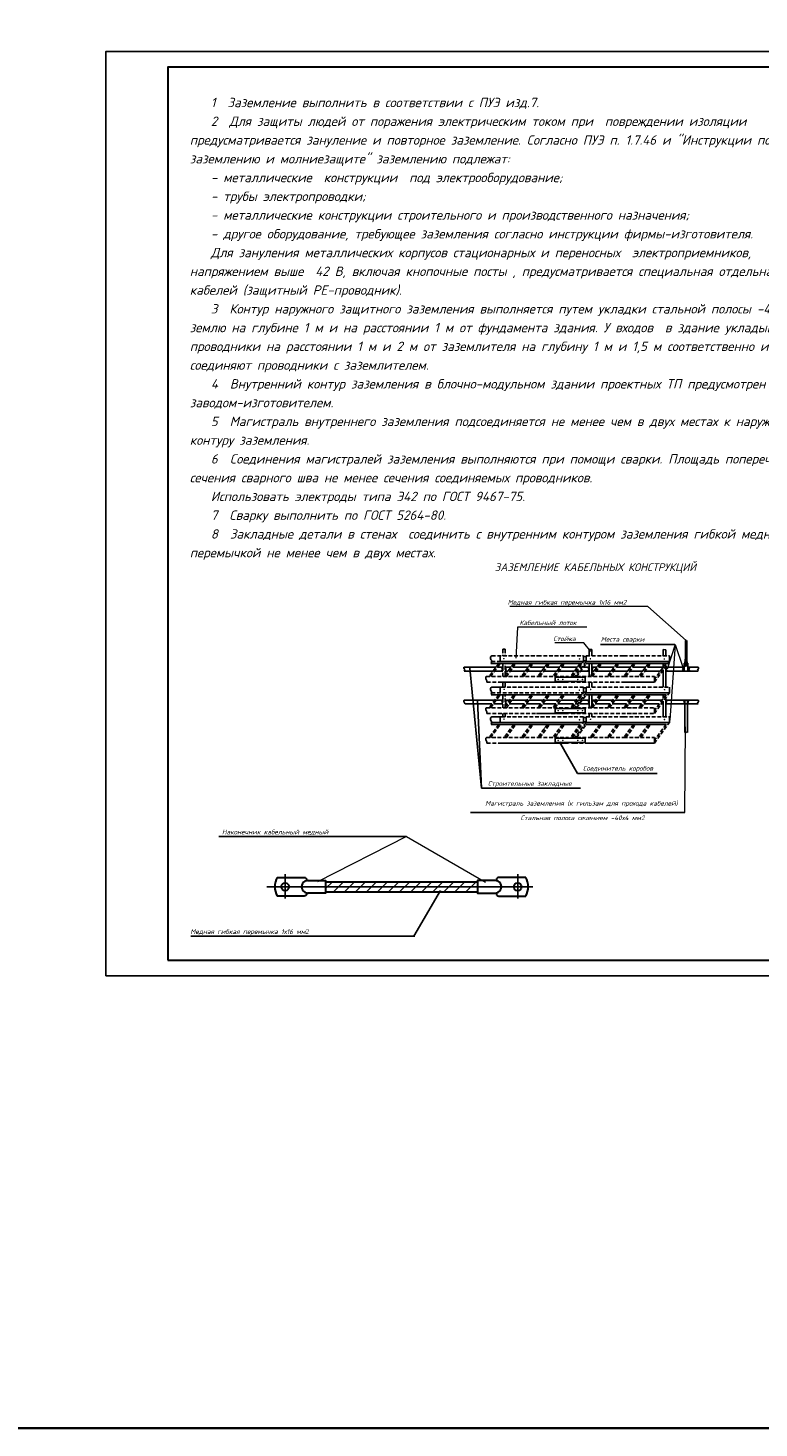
# Model space of a CAD drawing. Header units: millimetres. Extents: x 1114507 to 93926427, y 174473 to 817039.
# Tile 463 of 483: x 2280244 to 2303744, y 741235 to 786230. Entities that reach past the tile are written whole.
import ezdxf

# ---------------------------------------------------------------- set-up
doc = ezdxf.new("R2010")
doc.units = ezdxf.units.MM
doc.linetypes.add('ACAD_ISO10W100', pattern=[18, 12, -3, 0, -3])
doc.linetypes.add('OSEV', pattern=[25, 20, -2.5, 0, -2.5])
for name, color, linetype in [('(002) Рамка', 7, 'Continuous'), ('OBORUD1', 2, 'Continuous'), ('OSN', 3, 'Continuous'), ('POST', 7, 'Continuous'), ('Схема', 5, 'Continuous')]:
    doc.layers.add(name, color=color, linetype=linetype)
doc.layers.add('CONCRETE', color=157, linetype='Continuous', lineweight=18)
doc.styles.get("Standard").update_dxf_attribs({"font": 'isocpeui.ttf'})
doc.styles.add('WMF-Times New Roman0', font='times.ttf')
doc.styles.add('Бристоль', font='isocpeui.ttf')
doc.styles.add('стиль1', font='isocpeui.ttf', dxfattribs={"height": 300})
doc.styles.add('Суннат', font='ariali.ttf', dxfattribs={"height": 250})

# ---------------------------------------------------------------- blocks, each defined once
blk = doc.blocks.new('dhyjfyuk')
at = {"style": 'WMF-Times New Roman0'}
for s, insert, char_height, width, attachment_point in [('\\pi924.63548;{\\fISOCPEUR|b0|i1|c0|p34;Samarqand viloyati Toyloq tumani "\\fISOCPEUR|b0|i1|c204|p34;Хо\\fISOCPEUR|b0|i1|c0|p34;n\\fISOCPEUR|b0|i1|c204|p34;с\\fISOCPEUR|b0|i1|c0|p34;h\\fISOCPEUR|b0|i1|c204|p34;о\\fISOCPEUR|b0|i1|c0|p34;rb\\fISOCPEUR|b0|i1|c204|p34;о\\fISOCPEUR|b0|i1|c0|p34;g\'" \\fISOCPEUR|b0|i1|c204|p34;М\\fISOCPEUR|b0|i1|c0|p34;FY dagi 11-son \\P\\pi16770.62033;maktabni rekonstruksiya qilish. \\P\\pi11200.3173;(360 o\'quvchi o\'rinli qo\'shimcha bino qurish).}', (4415422, -1193420), 1400, 60812.6, 4), ('\\pi12888.864;{\\fTimes New Roman|b1|i0|c204|p18;\\C0;MCHJ\\P\\pi2815.884;\\C1;"PARVIZ  PROEKT  SERVIS"\\C0;\\P\\pi9383.364;Samarqand sh.\\C256; }', (4448452, -1205594), 1200, 29788.7, 1)]:
    blk.add_mtext(s, dxfattribs=dict(at, insert=insert, char_height=char_height, width=width, attachment_point=attachment_point))

msp = doc.modelspace()

# ---------------------------------------------------------------- hatches: boundary and pattern name
at = {"layer": 'OBORUD1', "linetype": 'Continuous', "ltscale": 2}
h = msp.add_hatch(dxfattribs=at)
h.set_pattern_fill('ANSI31', scale=251.147358, angle=-90, style=0)
h.set_pattern_definition([(315, (2299603.874, 768815.8), (22.1985, 22.1985), [])])
h.paths.add_polyline_path([(2301396.5, 765931.9), (2301416.7, 765931.9), (2301416.7, 766542.3), (2301396.5, 766542.3)])
h.paths.add_polyline_path([(2301376.2, 765931.9), (2301396.5, 765931.9), (2301396.5, 766542.3), (2301376.2, 766542.3)])
h = msp.add_hatch(dxfattribs=at)
h.set_pattern_fill('ANSI31', scale=2009.178864, style=0)
h.set_pattern_definition([(45, (2271620.24, 744287.97), (-177.588, 177.588), [])])
h.paths.add_polyline_path([(2294691.6, 758628.7), (2294691.6, 758790.8), (2289808.1, 758790.8), (2289808.1, 758628.7)])
h.paths.add_polyline_path([(2294691.6, 758466.6), (2294691.6, 758628.7), (2289808.1, 758628.7), (2289808.1, 758466.6)])

# ---------------------------------------------------------------- linework, layer by layer
at = {"color": 7}
for p, q in [((2298652.3, 766418.3, 0), (2301042.4, 766418.3, 0)), ((2297328.4, 763288.3, 0), (2297907.5, 762272.1, 0)), ((2300466.1, 762271.3, 0), (2297911.1, 762271.3, 0)), ((2298005.1, 761800.9, 0), (2294818.4, 761800.9, 0)), ((2294472.5, 761018.4, 0), (2301359.8, 761018.4, 0)), ((2286381, 760244.2, 0), (2292409.2, 760244.2, 0)), ((2292651.6, 757047.1, 0), (2293509, 758507.7, 0)), ((2292683.5, 757040.9, 0), (2285476, 757040.9, 0))]:
    msp.add_line(p, q, dxfattribs=at)
at = {"color": 7, "lineweight": 30}
for p, q in [((2301376.2, 766542.3, 0), (2301376.2, 765931.9, 0)), ((2301416.7, 766542.3, 0), (2301416.7, 765931.9, 0)), ((2289808.1, 758790.8, 0), (2294691.6, 758790.8, 0)), ((2289808.1, 758466.6, 0), (2294691.6, 758466.6, 0))]:
    msp.add_line(p, q, dxfattribs=at)
at = {"color": 7, "linetype": 'Continuous', "ltscale": 10.01}
for p, q in [((2298056.4, 765807.4, 0), (2295128.1, 765807.4, 0)), ((2298056.4, 764803, 0), (2295129.6, 764803, 0))]:
    msp.add_line(p, q, dxfattribs=at)
at = {"color": 7, "linetype": 'OSEV', "lineweight": 25}
for p, q in [((2287916.9, 758628.7, 0), (2296468.2, 758628.7, 0)), ((2288512.6, 759030.2, 0), (2288512.6, 758255.9, 0)), ((2295987, 759030.2, 0), (2295987, 758255.9, 0))]:
    msp.add_line(p, q, dxfattribs=at)
at = {"color": 0, "lineweight": 35, "ltscale": 100}
msp.add_lwpolyline([(1114507.2, 817038.9), (2439942.4, 817038.9), (2439942.4, 741234.8), (1114507.2, 741234.8)], close=True, dxfattribs=at)
at = {"color": 5, "lineweight": 30, "elevation": 0}
msp.add_lwpolyline([(2284743.3, 756271.7), (2324243.3, 756271.7), (2324243.3, 784971.7), (2284743.3, 784971.7)], close=True, dxfattribs=at)
at = {"color": 7, "lineweight": 30, "elevation": 0}
for points in [[(2301371.8, 765855.8), (2301368.2, 765855.8, 0.4142136), (2301358.8, 765846.3), (2301358.8, 765737.9)], [(2301434.1, 765737.9), (2301434.1, 765846.3, 0.4142136), (2301424.7, 765855.8), (2301421.1, 765855.8)], [(2288256.4, 758930.1), (2289123.7, 758930.1, -0.4142136), (2289199.1, 758854.7), (2289199.1, 758825.7)], [(2296243.2, 758930.1), (2295375.9, 758930.1, 0.4142136), (2295300.6, 758854.7), (2295300.6, 758825.7)], [(2289199.1, 758431.7), (2289199.1, 758402.7, -0.4142136), (2289123.7, 758327.3), (2288256.4, 758327.3)], [(2295300.6, 758431.7), (2295300.6, 758402.7, 0.4142136), (2295375.9, 758327.3), (2296243.2, 758327.3)]]:
    msp.add_lwpolyline(points, format="xyb", dxfattribs=at)
for points in [[(2301421.6, 765860), (2301421.6, 765931.9), (2301371.3, 765931.9), (2301371.3, 765860)], [(2289232.8, 758829.6), (2289808.1, 758829.6), (2289808.1, 758427.8), (2289232.8, 758427.8)], [(2295266.8, 758829.6), (2294691.6, 758829.6), (2294691.6, 758427.8), (2295266.8, 758427.8)]]:
    msp.add_lwpolyline(points, dxfattribs=at)
at = {"color": 7, "lineweight": 30}
for centre, radius in [((2301396.5, 765770, 0), 15.7), ((2288512.6, 758628.7, 0), 125.6), ((2295987, 758628.7, 0), 125.6)]:
    msp.add_circle(centre, radius, dxfattribs=at)
for centre, radius, start, end in [((2301396.5, 765860.8, 0), 25.1, 178.21032, 1.78968), ((2301396.5, 765803.2, 0), 75.3, 239.99094, 300.00906), ((2288778.2, 758628.7, 0), 602.6, 149.99094, 210.00906), ((2289239.1, 758628.7, 0), 201, 88.21032, 271.78968), ((2295260.6, 758628.7, 0), 201, 268.21032, 91.78968), ((2295721.4, 758628.7, 0), 602.6, 329.99094, 30.00906)]:
    msp.add_arc(centre, radius, start, end, dxfattribs=at)
at = {"layer": 'CONCRETE', "color": 7, "lineweight": 20, "ltscale": 0.1}
for p, q in [((2295983.4, 766969.1, 0), (2295927.1, 765973.7, 0)), ((2298212, 766969.1, 0), (2295983.4, 766969.1, 0)), ((2298114.7, 766467, 0), (2297179.4, 766468.4, 0)), ((2298342.5, 766196.2, 0), (2298114.7, 766467, 0)), ((2301045.7, 766418.9, 0), (2301294, 765685.6, 0))]:
    msp.add_line(p, q, dxfattribs=at)
at = {"layer": 'Defpoints', "color": 3, "linetype": 'ByBlock', "elevation": 0}
msp.add_lwpolyline([(2282743.3, 755771.7), (2324743.3, 755771.7), (2324743.3, 785471.7), (2282743.3, 785471.7)], close=True, dxfattribs=at)
at = {"layer": 'OBORUD1', "color": 7, "linetype": 'Continuous', "ltscale": 2}
for p, q in [((2295468.9, 765637.5, 0), (2295507.4, 765679.3, 0)), ((2295468.9, 765669.7, 0), (2295508.4, 765636.7, 0)), ((2295468.9, 765582.2, 0), (2295507.4, 765624, 0)), ((2295468.9, 765614.4, 0), (2295508.4, 765581.4, 0)), ((2295626.2, 765673.8, 0), (2295586.7, 765640.8, 0)), ((2295626.2, 765618.5, 0), (2295586.7, 765585.5, 0)), ((2295626.2, 765641.6, 0), (2295587.6, 765683.4, 0)), ((2295626.2, 765586.3, 0), (2295587.6, 765628.1, 0)), ((2298250, 765631.6, 0), (2298288.5, 765673.4, 0)), ((2298250, 765663.7, 0), (2298289.5, 765630.7, 0)), ((2298250, 765576.3, 0), (2298288.5, 765618.1, 0)), ((2298250, 765608.4, 0), (2298289.5, 765575.4, 0)), ((2298407.4, 765660, 0), (2298367.8, 765627, 0)), ((2298407.4, 765604.7, 0), (2298367.8, 765571.7, 0)), ((2298407.4, 765627.9, 0), (2298368.8, 765669.7, 0)), ((2298407.4, 765572.6, 0), (2298368.8, 765614.4, 0)), ((2300784.1, 765667.5, 0), (2300744.6, 765634.5, 0)), ((2300784.1, 765612.2, 0), (2300744.6, 765579.2, 0)), ((2300784.1, 765635.3, 0), (2300745.6, 765677.1, 0)), ((2300784.1, 765580, 0), (2300745.6, 765621.8, 0)), ((2301320.4, 765667.5, 0), (2301280.8, 765634.5, 0)), ((2301320.4, 765612.2, 0), (2301280.8, 765579.2, 0)), ((2301320.4, 765635.3, 0), (2301281.8, 765677.1, 0)), ((2301320.4, 765580, 0), (2301281.8, 765621.8, 0)), ((2301515, 765667.5, 0), (2301475.4, 765634.5, 0)), ((2301515, 765612.2, 0), (2301475.4, 765579.2, 0)), ((2301515, 765635.3, 0), (2301476.4, 765677.1, 0)), ((2301515, 765580, 0), (2301476.4, 765621.8, 0)), ((2295469, 764573.7, 0), (2295507.6, 764615.5, 0)), ((2295469, 764605.8, 0), (2295508.5, 764572.8, 0)), ((2295469, 764518.4, 0), (2295507.6, 764560.2, 0)), ((2295469, 764550.5, 0), (2295508.5, 764517.5, 0)), ((2295626.4, 764602.2, 0), (2295586.8, 764569.2, 0)), ((2295626.4, 764546.9, 0), (2295586.8, 764513.9, 0)), ((2295626.4, 764570, 0), (2295587.8, 764611.8, 0)), ((2295626.4, 764514.7, 0), (2295587.8, 764556.5, 0)), ((2298250.1, 764575.8, 0), (2298288.6, 764617.6, 0)), ((2298250.1, 764608, 0), (2298289.6, 764575, 0)), ((2298250.1, 764520.5, 0), (2298288.6, 764562.3, 0)), ((2298250.1, 764552.7, 0), (2298289.6, 764519.7, 0)), ((2298407.5, 764601.4, 0), (2298367.9, 764568.4, 0)), ((2298407.5, 764546.1, 0), (2298367.9, 764513.1, 0)), ((2298407.5, 764569.2, 0), (2298368.9, 764611.1, 0)), ((2298407.5, 764513.9, 0), (2298368.9, 764555.8, 0)), ((2300635.8, 764510.8, 0), (2300665.4, 764542.9, 0)), ((2300635.8, 764535.5, 0), (2300666.2, 764510.1, 0)), ((2300784.3, 764604.9, 0), (2300744.8, 764571.9, 0)), ((2300784.3, 764549.7, 0), (2300744.8, 764516.7, 0)), ((2300784.3, 764572.8, 0), (2300745.8, 764614.6, 0)), ((2300784.3, 764517.5, 0), (2300745.8, 764559.3, 0)), ((2301316.4, 764575.8, 0), (2301354.9, 764617.7, 0)), ((2301316.4, 764608, 0), (2301355.9, 764575, 0)), ((2301316.4, 764520.5, 0), (2301354.9, 764562.4, 0)), ((2301316.4, 764552.7, 0), (2301355.9, 764519.7, 0)), ((2301488.9, 764606, 0), (2301449.4, 764573, 0)), ((2301488.9, 764550.7, 0), (2301449.4, 764517.7, 0)), ((2301488.9, 764573.8, 0), (2301450.3, 764615.6, 0)), ((2301488.9, 764518.5, 0), (2301450.3, 764560.3, 0))]:
    msp.add_line(p, q, dxfattribs=at)
at = {"layer": 'OBORUD1', "color": 7, "linetype": 'Continuous', "ltscale": 2, "elevation": 0}
for points in [[(2298186.4, 766027.9), (2298102.9, 766027.9)], [(2298102.9, 765886.8), (2298186.4, 765886.8)], [(2298186.4, 765023.8), (2298102.9, 765023.8)], [(2298102.9, 764882.7), (2298186.4, 764882.7)], [(2298186.4, 764069.2), (2298102.9, 764069.2)], [(2298102.9, 763928), (2298186.4, 763928)]]:
    msp.add_lwpolyline(points, dxfattribs=at)
at = {"layer": 'OBORUD1', "color": 7, "linetype": 'Continuous', "ltscale": 2}
for centre, radius, start, end in [((2295174.9, 765983.8, 0), 68.4, 109.27015, 221.32813), ((2295022.6, 765868.7, 0), 122.8, 330.18039, 34.72036), ((2294276.1, 765664.4, 0), 26.5, 112.64043, 247.35957), ((2294229.1, 765602.1, 0), 52.9, 314.20328, 45.79672), ((2295027.6, 765340.1, 0), 68.4, 139.7928, 221.32813), ((2294875.3, 765225, 0), 122.8, 350.19878, 34.72036), ((2295174.9, 764980.6, 0), 68.4, 109.27015, 221.32813), ((2295022.6, 764865.5, 0), 122.8, 330.18039, 34.72036), ((2294292.9, 764592.9, 0), 45, 126.91135, 196.57874), ((2294032, 764384.1, 0), 293, 24.18437, 41.97259), ((2295027.6, 764336.9, 0), 68.4, 139.7928, 221.32813), ((2294875.3, 764221.8, 0), 122.8, 350.19878, 34.72036), ((2295182.7, 764019.8, 0), 75.6, 113.71752, 218.46047), ((2295027.1, 763904.4, 0), 118.3, 329.65595, 35.35145), ((2295027.6, 763377.9, 0), 68.4, 136.26454, 221.32813), ((2294875.3, 763262.8, 0), 122.8, 350.19878, 34.72036)]:
    msp.add_arc(centre, radius, start, end, dxfattribs=at)
at = {"layer": 'OSN', "color": 7, "linetype": 'ACAD_ISO10W100', "ltscale": 10}
for p, q in [((2295145.3, 765868.8, 0), (2296632.6, 765868.8, 0)), ((2295152.2, 766048.9, 0), (2296632.6, 766048.9, 0)), ((2295507.6, 766261.4, 0), (2295507.6, 766053.6, 0)), ((2295587.8, 766261.2, 0), (2295588.5, 766053.6, 0)), ((2296632.6, 766048.6, 0), (2298102.9, 766048.6, 0)), ((2297748.9, 765385.2, 0), (2298102.9, 765871.1, 0)), ((2298186.4, 765870, 0), (2297830.3, 765385.2, 0)), ((2298186.4, 766049.9, 0), (2299395.8, 766049.9, 0)), ((2299395.8, 766049.6, 0), (2300866.1, 766049.6, 0)), ((2300380.9, 765206, 0), (2300866.1, 765872.1, 0)), ((2294975.4, 765384.2, 0), (2296632.6, 765384.2, 0)), ((2295377.9, 765807.4, 0), (2295072.5, 765391.5, 0)), ((2295116.2, 765384.1, 0), (2295425.9, 765807.4, 0)), ((2295507.5, 765384.2, 0), (2295507.4, 765803.7, 0)), ((2295863.7, 765806.4, 0), (2295550.6, 765384.2, 0)), ((2295587.8, 765434.4, 0), (2295587.8, 765803.8, 0)), ((2295621.5, 765384.2, 0), (2295919.9, 765806.4, 0)), ((2296416.9, 765807.4, 0), (2296104.2, 765384.2, 0)), ((2296171.6, 765384.2, 0), (2296482.8, 765807.4, 0)), ((2296943.7, 765807.4, 0), (2296632.1, 765383.9, 0)), ((2296632.6, 765383.9, 0), (2297618.8, 765383.9, 0)), ((2296699.5, 765383.9, 0), (2297009.6, 765807.4, 0)), ((2297424.6, 765805.5, 0), (2297117, 765383.9, 0)), ((2297181, 765383.9, 0), (2297496.9, 765806.5, 0)), ((2297995.5, 765807.4, 0), (2297669.7, 765363.3, 0)), ((2297703.2, 765385.2, 0), (2299395.8, 765385.2, 0)), ((2297879.4, 765385.1, 0), (2298186.4, 765804.7, 0)), ((2298627, 765807.3, 0), (2298313.8, 765385.2, 0)), ((2298384.7, 765385.2, 0), (2298683.1, 765807.3, 0)), ((2299178, 765805.5, 0), (2298867.4, 765385.2, 0)), ((2298934.9, 765385.2, 0), (2299244, 765805.6, 0)), ((2299705.6, 765806.5, 0), (2299395.3, 765384.9, 0)), ((2299395.8, 765384.9, 0), (2300382, 765384.9, 0)), ((2299462.8, 765384.9, 0), (2299771.6, 765806.6, 0)), ((2300188.4, 765807.3, 0), (2299880.2, 765384.9, 0)), ((2299944.2, 765384.9, 0), (2300260.1, 765807.5, 0)), ((2300758.7, 765808.3, 0), (2300381.5, 765294.1, 0)), ((2294996.3, 765204.1, 0), (2296632.6, 765204.7, 0)), ((2295463, 765044.5, 0), (2298102.9, 765044.5, 0)), ((2295507.5, 765056.7, 0), (2295507.5, 765204.1, 0)), ((2295587.8, 765044.5, 0), (2295587.8, 765204.1, 0)), ((2296632.6, 765204.7, 0), (2297617.7, 765205, 0)), ((2297617.7, 765205, 0), (2297630.1, 765222.1, 0)), ((2297703.2, 765205, 0), (2300380.9, 765206, 0)), ((2298186.4, 765045.1, 0), (2300866.1, 765045.2, 0)), ((2295377.9, 764803, 0), (2295072.5, 764387.1, 0)), ((2295116.2, 764379.7, 0), (2295425.9, 764803, 0)), ((2295145.4, 764864.4, 0), (2298101.2, 764864.4, 0)), ((2295507.6, 764379.8, 0), (2295507.6, 764799.4, 0)), ((2295587.8, 764379.8, 0), (2295587.8, 764803, 0)), ((2295863.7, 764802, 0), (2295587.8, 764430, 0)), ((2295621.5, 764379.8, 0), (2295919.9, 764802, 0)), ((2296414.8, 764800.1, 0), (2296104.2, 764379.8, 0)), ((2296171.6, 764379.8, 0), (2296480.7, 764800.2, 0)), ((2296942.2, 764801, 0), (2296632.4, 764379.8, 0)), ((2296699.8, 764379.8, 0), (2297008.2, 764801.1, 0)), ((2297424.6, 764801.1, 0), (2297117.2, 764379.8, 0)), ((2297181.2, 764379.8, 0), (2297495.5, 764801.8, 0)), ((2297995.5, 764803, 0), (2297670, 764359.2, 0)), ((2297748.9, 764380.8, 0), (2298102.9, 764866.7, 0)), ((2298186.4, 764865.6, 0), (2297830.3, 764380.8, 0)), ((2297879.4, 764380.7, 0), (2298186.4, 764800.3, 0)), ((2298625.3, 764800.6, 0), (2298313.8, 764380.8, 0)), ((2298384.7, 764380.8, 0), (2298681.5, 764800.7, 0)), ((2299178, 764801.1, 0), (2298867.4, 764380.8, 0)), ((2298934.9, 764380.8, 0), (2299244, 764801.2, 0)), ((2299705.2, 764801.6, 0), (2299395.6, 764380.8, 0)), ((2299463, 764380.8, 0), (2299771.1, 764801.6, 0)), ((2300188.4, 764802.9, 0), (2299880.4, 764380.8, 0)), ((2299944.5, 764380.8, 0), (2300258.6, 764803.1, 0)), ((2300380.9, 764201.6, 0), (2300866.1, 764867.7, 0)), ((2300757.6, 764802.5, 0), (2300381.5, 764289.7, 0)), ((2294977.9, 764379.8, 0), (2297618.8, 764379.8, 0)), ((2294994.7, 764199.7, 0), (2296632.6, 764200.3, 0)), ((2295463, 764089.8, 0), (2298102.9, 764089.9, 0)), ((2295507.6, 764089.8, 0), (2295507.6, 764199.9, 0)), ((2295587.8, 764089.8, 0), (2295587.8, 764199.9, 0)), ((2296632.6, 764200.3, 0), (2297617.7, 764200.7, 0)), ((2297617.7, 764200.7, 0), (2297630.4, 764218, 0)), ((2297709.9, 764380.8, 0), (2300382, 764380.8, 0)), ((2297709.9, 764200.7, 0), (2300380.9, 764201.7, 0)), ((2298186.4, 764090.8, 0), (2299395.8, 764090.8, 0)), ((2299395.8, 764090.5, 0), (2300866.1, 764090.5, 0)), ((2295375.3, 763844.8, 0), (2295067.1, 763425.2, 0)), ((2295116.2, 763425.1, 0), (2295423.2, 763844.6, 0)), ((2295488.5, 763909.7, 0), (2296632.6, 763909.7, 0)), ((2295862, 763845, 0), (2295550.6, 763425.2, 0)), ((2295621.5, 763425.2, 0), (2295918.3, 763845, 0)), ((2296414.8, 763845.5, 0), (2296104.2, 763425.2, 0)), ((2296171.6, 763425.2, 0), (2296480.7, 763845.5, 0)), ((2296942.3, 763846.4, 0), (2296632.1, 763424.8, 0)), ((2296699.5, 763424.8, 0), (2297008.3, 763846.5, 0)), ((2297424.6, 763846.5, 0), (2297117, 763424.8, 0)), ((2297181, 763424.8, 0), (2297499.4, 763847.4, 0)), ((2297995.5, 763848.3, 0), (2297670, 763404.5, 0)), ((2297748.9, 763426.2, 0), (2298102.9, 763912.1, 0)), ((2298186.4, 763910.9, 0), (2297835.7, 763433.4, 0)), ((2297879.4, 763426.1, 0), (2298186.4, 763845.6, 0)), ((2298625.3, 763846, 0), (2298313.8, 763426.2, 0)), ((2298384.7, 763426.2, 0), (2298681.5, 763846, 0)), ((2299178, 763846.5, 0), (2298867.4, 763426.2, 0)), ((2298934.9, 763426.2, 0), (2299244, 763846.5, 0)), ((2299705.2, 763846.9, 0), (2299395.3, 763425.8, 0)), ((2299462.8, 763425.8, 0), (2299771.1, 763847, 0)), ((2300187.9, 763847.5, 0), (2299880.2, 763425.8, 0)), ((2299944.2, 763425.8, 0), (2300257.9, 763847.4, 0)), ((2300380.9, 763247, 0), (2300866.1, 763913.1, 0)), ((2300758.7, 763849.3, 0), (2300381.5, 763335, 0)), ((2294978.2, 763425.2, 0), (2296632.6, 763425.2, 0)), ((2294996.8, 763245.1, 0), (2296632.6, 763245.7, 0)), ((2296632.6, 763424.8, 0), (2297618.8, 763424.8, 0)), ((2296632.6, 763245.6, 0), (2297617.7, 763246, 0)), ((2297617.7, 763246, 0), (2297630.4, 763263.4, 0)), ((2297711.6, 763426.2, 0), (2299395.8, 763426.2, 0)), ((2297795.9, 763246.1, 0), (2299395.8, 763246.7, 0)), ((2299395.8, 763425.8, 0), (2300382, 763425.8, 0)), ((2299395.8, 763246.6, 0), (2300380.9, 763247, 0))]:
    msp.add_line(p, q, dxfattribs=at)
at = {"layer": 'OSN', "color": 7, "linetype": 'Continuous'}
for p, q in [((2295423.2, 766047.8, 0), (2295423.2, 765868.2, 0)), ((2295507.6, 766261.4, 0), (2295587.8, 766261.2, 0)), ((2298102.9, 765871.1, 0), (2298102.9, 766048.6, 0)), ((2298185.6, 765867.9, 0), (2300863.3, 765867.9, 0)), ((2298186.4, 766049.9, 0), (2298186.4, 765870, 0)), ((2298288.6, 766257.7, 0), (2298288.6, 766049.9, 0)), ((2298288.6, 766257.7, 0), (2298368.9, 766257.5, 0)), ((2298368.9, 766257.5, 0), (2298369.5, 766049.9, 0)), ((2300665.4, 766249.9, 0), (2300665.4, 766049.6, 0)), ((2300665.4, 766249.9, 0), (2300745.7, 766249.7, 0)), ((2300745.7, 766249.7, 0), (2300746.3, 766049.6, 0)), ((2300866.1, 765872.1, 0), (2300866.1, 766049.6, 0)), ((2295507.4, 765692.6, 0), (2295507.4, 765807.4, 0)), ((2295587.8, 765802.1, 0), (2295587.8, 765807.4, 0)), ((2297618.8, 765383.9, 0), (2297618.7, 765363.3, 0)), ((2297703.2, 765385.2, 0), (2297703.2, 765363.3, 0)), ((2298186.4, 765804.7, 0), (2299395.8, 765805.7, 0)), ((2298288.6, 765385.2, 0), (2298288.5, 765804.8, 0)), ((2298368.9, 765459.4, 0), (2298368.9, 765804.8, 0)), ((2299395.8, 765805.9, 0), (2300819.8, 765808.4, 0)), ((2300382, 765384.9, 0), (2300380.9, 765206, 0)), ((2300665.3, 765681, 0), (2300665.3, 765808.2, 0)), ((2300665.4, 765045.2, 0), (2300665.3, 765596.5, 0)), ((2300745.7, 765790.6, 0), (2300745.7, 765808.3, 0)), ((2300745.7, 765045.2, 0), (2300745.7, 765706.7, 0)), ((2295149.7, 765044.2, 0), (2295463, 765044.5, 0)), ((2295423.2, 765044.2, 0), (2295423.2, 764864.6, 0)), ((2295507.5, 765044.5, 0), (2295507.5, 765204.3, 0)), ((2295587.8, 765049.2, 0), (2295587.8, 765204.3, 0)), ((2297617.8, 765222.1, 0), (2297617.7, 765205, 0)), ((2297703.2, 765222.1, 0), (2297703.2, 765205, 0)), ((2298102.9, 764866.7, 0), (2298102.9, 765044.5, 0)), ((2298186.4, 765045.1, 0), (2298186.4, 764865.6, 0)), ((2298288.6, 765205.1, 0), (2298288.6, 765205.3, 0)), ((2298288.6, 765045.5, 0), (2298288.6, 765205.1, 0)), ((2298368.9, 765205.1, 0), (2298368.9, 765205.3, 0)), ((2298368.9, 765045.5, 0), (2298368.9, 765205.1, 0)), ((2300866.1, 764867.7, 0), (2300866.1, 765045.2, 0)), ((2295507.6, 764688.3, 0), (2295507.6, 764803, 0)), ((2295587.8, 764797.7, 0), (2295587.8, 764799.4, 0)), ((2298186.4, 764865.6, 0), (2300863.3, 764865.6, 0)), ((2298186.4, 764800.3, 0), (2300757.6, 764802.5, 0)), ((2298288.6, 764380.8, 0), (2298288.6, 764800.4, 0)), ((2298368.9, 764455, 0), (2298368.9, 764800.4, 0)), ((2300665.4, 764676.8, 0), (2300665.4, 764802.4, 0)), ((2300665.4, 764090.5, 0), (2300665.4, 764592.2, 0)), ((2300665.4, 764589.3, 0), (2300665.4, 764592.2, 0)), ((2300745.7, 764786.2, 0), (2300745.7, 764802.4, 0)), ((2300745.7, 764090.5, 0), (2300745.7, 764702.3, 0)), ((2301355, 764627.6, 0), (2301355, 763591.9, 0)), ((2301450.4, 764627.6, 0), (2301355, 764627.6, 0)), ((2301450.4, 763591.9, 0), (2301450.4, 764627.6, 0)), ((2295155.5, 764089.6, 0), (2295463, 764089.8, 0)), ((2295423.2, 764089.6, 0), (2295423.2, 763909.9, 0)), ((2295507.6, 764094.5, 0), (2295507.6, 764199.9, 0)), ((2295587.8, 764094.5, 0), (2295587.8, 764199.9, 0)), ((2297617.8, 764218, 0), (2297617.7, 764200.7, 0)), ((2297618.8, 764379.8, 0), (2297618.7, 764359.2, 0)), ((2297709.9, 764380.8, 0), (2297709.9, 764359.2, 0)), ((2297709.9, 764218, 0), (2297709.9, 764200.7, 0)), ((2298102.9, 763912.1, 0), (2298102.9, 764089.9, 0)), ((2298186.4, 764090.8, 0), (2298186.4, 763910.9, 0)), ((2298288.6, 764090.8, 0), (2298288.6, 764200.9, 0)), ((2298368.9, 764090.8, 0), (2298368.9, 764200.9, 0)), ((2300382, 764380.8, 0), (2300380.9, 764201.7, 0)), ((2300866.1, 763913.1, 0), (2300866.1, 764090.5, 0)), ((2295128.9, 763844.6, 0), (2296632.6, 763845.7, 0)), ((2296632.6, 763845.9, 0), (2297995.5, 763848.3, 0)), ((2298014.5, 763911.9, 0), (2298014.5, 763911.9, 0)), ((2298186.4, 763845.6, 0), (2300757.6, 763847.8, 0)), ((2297617.8, 763263.4, 0), (2297617.7, 763246, 0)), ((2297618.8, 763424.8, 0), (2297618.7, 763404.5, 0)), ((2297711.6, 763426.2, 0), (2297711.6, 763404.5, 0)), ((2297711.6, 763263.4, 0), (2297711.6, 763246, 0)), ((2297711.6, 763246, 0), (2297795.9, 763246, 0)), ((2300382, 763425.8, 0), (2300380.9, 763247, 0))]:
    msp.add_line(p, q, dxfattribs=at)
at = {"layer": 'OSN', "color": 7, "linetype": 'Continuous', "ltscale": 10}
for p, q in [((2295423.2, 765869, 0), (2298101.2, 765868.8, 0)), ((2295480.7, 765204.1, 0), (2296632.6, 765204.6, 0)), ((2296632.6, 765204.6, 0), (2297617.7, 765205, 0)), ((2299395.8, 765205.6, 0), (2300380.9, 765206, 0)), ((2296632.6, 764200.2, 0), (2297617.7, 764200.7, 0)), ((2295144.1, 763909.9, 0), (2296632.6, 763909.8, 0)), ((2296632.6, 763909.5, 0), (2298102.9, 763912.1, 0)), ((2298186.4, 763910.9, 0), (2300864.4, 763910.7, 0)), ((2295480.7, 763245, 0), (2296632.6, 763245.5, 0)), ((2296632.6, 763245.5, 0), (2297617.7, 763246, 0)), ((2298243.9, 763246, 0), (2299395.8, 763246.5, 0)), ((2299395.8, 763246.5, 0), (2300380.9, 763247, 0))]:
    msp.add_line(p, q, dxfattribs=at)
at = {"layer": 'OSN', "color": 7, "linetype": 'Continuous', "elevation": 0}
for points, const_width in [([(2295529.6, 765961.4, 1), (2295554.7, 765961.4, 1)], 25.1), ([(2295924.4, 765974.7, 1), (2295930.7, 765974.7, 1)], 1.26), ([(2297961.6, 765953.3, 1), (2297986.7, 765953.3, 1)], 25.1), ([(2298310.7, 765957.6, 1), (2298335.8, 765957.6, 1)], 25.1), ([(2298340.2, 766195.5, 1), (2298346.5, 766195.5, 1)], 1.26), ([(2300687.5, 765949.8, 1), (2300712.6, 765949.8, 1)], 25.1), ([(2295537.1, 764974.6, 1), (2295562.2, 764974.6, 1)], 25.1), ([(2297274.8, 765292.8, 1), (2297299.9, 765292.8, 1)], 25.1), ([(2297424.1, 765292.8, 1), (2297449.2, 765292.8, 1)], 25.1), ([(2297905.8, 765292.8, 1), (2297930.9, 765292.8, 1)], 25.1), ([(2297954.3, 764948.9, 1), (2297979.4, 764948.9, 1)], 25.1), ([(2298055.2, 765292.8, 1), (2298080.3, 765292.8, 1)], 25.1), ([(2298318.1, 764970.9, 1), (2298343.2, 764970.9, 1)], 25.1), ([(2300694.9, 764963.1, 1), (2300720.1, 764963.1, 1)], 25.1), ([(2295534.2, 764016, 1), (2295559.3, 764016, 1)], 25.1), ([(2297274.8, 764288.7, 1), (2297299.9, 764288.7, 1)], 25.1), ([(2297424.2, 764288.7, 1), (2297449.3, 764288.7, 1)], 25.1), ([(2297905.8, 764288.7, 1), (2297930.9, 764288.7, 1)], 25.1), ([(2297961.6, 763994.2, 1), (2297986.7, 763994.2, 1)], 25.1), ([(2298055.2, 764288.7, 1), (2298080.3, 764288.7, 1)], 25.1), ([(2298315.2, 764012.3, 1), (2298340.4, 764012.3, 1)], 25.1), ([(2300692, 764004.5, 1), (2300717.2, 764004.5, 1)], 25.1), ([(2297274.8, 763334.1, 1), (2297299.9, 763334.1, 1)], 25.1), ([(2297326, 763288.9, 1), (2297332.3, 763288.9, 1)], 1.26), ([(2297424.2, 763334.1, 1), (2297449.3, 763334.1, 1)], 25.1), ([(2297905.9, 763334.1, 1), (2297931, 763334.1, 1)], 25.1), ([(2298055.2, 763334.1, 1), (2298080.3, 763334.1, 1)], 25.1)]:
    msp.add_lwpolyline(points, format="xyb", close=True, dxfattribs=dict(at, const_width=const_width))
at = {"layer": 'OSN', "color": 7, "linetype": 'Continuous'}
for centre, start, end in [((2301378.8, 763609.8, 0), 216.8699, 323.1301), ((2301426.5, 763574, 0), 36.8699, 143.1301)]:
    msp.add_arc(centre, 29.8, start, end, dxfattribs=at)
at = {"layer": 'POST', "color": 7, "linetype": 'Continuous', "ltscale": 2}
for p, q in [((2301358.8, 765817, 0), (2301333.6, 765817, 0)), ((2301333.7, 765817, 0), (2301333.7, 765567.5, 0)), ((2301458.1, 765817, 0), (2301434.1, 765817, 0)), ((2301458.4, 765564.8, 0), (2301458.4, 765817, 0)), ((2295290.8, 765688.7, 0), (2294264.5, 765688.7, 0)), ((2294267.4, 765564.1, 0), (2295199.2, 765564.1, 0)), ((2294818.4, 761800.9, 0), (2294445.7, 765657.7, 0)), ((2295247.9, 765564.1, 0), (2295507.5, 765564.1, 0)), ((2295507.4, 765688.7, 0), (2295339.1, 765688.7, 0)), ((2295776.5, 765688.7, 0), (2295587.8, 765688.7, 0)), ((2295587.8, 765564.1, 0), (2295684, 765564.1, 0)), ((2295748.6, 765564.1, 0), (2296237.1, 765564.1, 0)), ((2296329.2, 765688.7, 0), (2295836.7, 765688.7, 0)), ((2296303.9, 765564.1, 0), (2296764.7, 765564.1, 0)), ((2296856.4, 765688.7, 0), (2296395.5, 765688.7, 0)), ((2296831.5, 765564.1, 0), (2297248.5, 765564.1, 0)), ((2297339.4, 765688.7, 0), (2296922.7, 765688.7, 0)), ((2297315.7, 765564.1, 0), (2297817, 765564.1, 0)), ((2297908.4, 765688.7, 0), (2297408.9, 765688.7, 0)), ((2297879.2, 765564.1, 0), (2297957.8, 765564.1, 0)), ((2298053.3, 765688.7, 0), (2297970, 765688.7, 0)), ((2298010.4, 765564.1, 0), (2298288.5, 765564.1, 0)), ((2298288.5, 765688.7, 0), (2298101.6, 765688.7, 0)), ((2298539, 765688.7, 0), (2298368.9, 765688.7, 0)), ((2298368.9, 765564.1, 0), (2298446.5, 765564.1, 0)), ((2298368.9, 765564.1, 0), (2298446.5, 765564.1, 0)), ((2298511.2, 765564.1, 0), (2298999.6, 765564.1, 0)), ((2299091.7, 765688.7, 0), (2298599.3, 765688.7, 0)), ((2299066.4, 765564.1, 0), (2299527.2, 765564.1, 0)), ((2299618.9, 765688.7, 0), (2299158, 765688.7, 0)), ((2299594, 765564.1, 0), (2300011, 765564.1, 0)), ((2300101.9, 765688.7, 0), (2299685.3, 765688.7, 0)), ((2300078.2, 765564.1, 0), (2300579.5, 765564.1, 0)), ((2300671, 765688.7, 0), (2300171.4, 765688.7, 0)), ((2300641.8, 765564.1, 0), (2300665.3, 765564.1, 0)), ((2301333.7, 765688.7, 0), (2300745.7, 765688.7, 0)), ((2300745.7, 765564.1, 0), (2301784, 765564.1, 0)), ((2301784, 765688.7, 0), (2301458.4, 765688.7, 0)), ((2295250, 764628.8, 0), (2294263.4, 764628.8, 0)), ((2294299.3, 764504.2, 0), (2295158.5, 764504.2, 0)), ((2294818.4, 761800.9, 0), (2294691.8, 764602.6, 0)), ((2295207.3, 764504.2, 0), (2295507.6, 764504.2, 0)), ((2295507.6, 764628.8, 0), (2295298.5, 764628.8, 0)), ((2295735.3, 764628.8, 0), (2295587.8, 764628.8, 0)), ((2295587.8, 764504.2, 0), (2295642.8, 764504.2, 0)), ((2295709.4, 764504.2, 0), (2296196.1, 764504.2, 0)), ((2296288.2, 764628.8, 0), (2295797.5, 764628.8, 0)), ((2296263.1, 764504.2, 0), (2296723.9, 764504.2, 0)), ((2296815.6, 764628.8, 0), (2296354.7, 764628.8, 0)), ((2296790.8, 764504.2, 0), (2297207.9, 764504.2, 0)), ((2297298.9, 764628.8, 0), (2296882.1, 764628.8, 0)), ((2297273.9, 764504.2, 0), (2297776.3, 764504.2, 0)), ((2297867.7, 764628.8, 0), (2297366.7, 764628.8, 0)), ((2297838.8, 764504.2, 0), (2297921, 764504.2, 0)), ((2298011.7, 764628.8, 0), (2297929.6, 764628.8, 0)), ((2297970.7, 764504.2, 0), (2298288.6, 764504.2, 0)), ((2298288.6, 764628.8, 0), (2298061, 764628.8, 0)), ((2298497.8, 764628.8, 0), (2298368.9, 764628.8, 0)), ((2298368.9, 764504.2, 0), (2298405.3, 764504.2, 0)), ((2298471.9, 764504.2, 0), (2298958.6, 764504.2, 0)), ((2299050.7, 764628.8, 0), (2298560, 764628.8, 0)), ((2299025.6, 764504.2, 0), (2299486.4, 764504.2, 0)), ((2299578.1, 764628.8, 0), (2299117.2, 764628.8, 0)), ((2299553.4, 764504.2, 0), (2299970.5, 764504.2, 0)), ((2300061.4, 764628.8, 0), (2299644.6, 764628.8, 0)), ((2300036.3, 764504.2, 0), (2300538.8, 764504.2, 0)), ((2300630.2, 764628.8, 0), (2300129, 764628.8, 0)), ((2300601.3, 764504.2, 0), (2300665.4, 764504.2, 0)), ((2301784, 764628.8, 0), (2300745.7, 764628.8, 0)), ((2300745.7, 764504.2, 0), (2301411.2, 764504.2, 0)), ((2301413, 764504.2, 0), (2301784, 764504.2, 0))]:
    msp.add_line(p, q, dxfattribs=at)
at = {"layer": 'POST', "color": 7, "linetype": 'Continuous', "ltscale": 2, "elevation": 0}
for points in [[(2297188.1, 765222.1), (2298152, 765222.1), (2298152, 765363.3), (2297188.1, 765363.3)], [(2297188.2, 764218), (2298152, 764218), (2298152, 764359.2), (2297188.2, 764359.2)], [(2297188.2, 763263.4), (2298152, 763263.4), (2298152, 763404.5), (2297188.2, 763404.5)]]:
    msp.add_lwpolyline(points, close=True, dxfattribs=at)
at = {"layer": 'POST', "color": 7, "linetype": 'Continuous', "ltscale": 2}
for centre, start, end in [((2301807.4, 765595.3, 0), 126.8699, 233.1301), ((2301760.6, 765657.6, 0), 306.8699, 53.1301), ((2301807.4, 764535.3, 0), 126.8699, 233.1301), ((2301760.6, 764597.6, 0), 306.8699, 53.1301)]:
    msp.add_arc(centre, 38.9, start, end, dxfattribs=at)
at = {"layer": 'Схема', "color": 7, "lineweight": 20}
for p, q in [((2300166.5, 767635, 0), (2295735.8, 767635, 0)), ((2300166.5, 767635, 0), (2301397.1, 766545.8, 0)), ((2301045.7, 766418.9, 0), (2300792.8, 765620.6, 0)), ((2301045.7, 766418.9, 0), (2300877.2, 763981.3, 0)), ((2301359.8, 761018.4, 0), (2301377.5, 763773.3, 0)), ((2292409.2, 760244.2, 0), (2289553.8, 758793.3, 0)), ((2292409.2, 760244.2, 0), (2294952.4, 758781.7, 0))]:
    msp.add_line(p, q, dxfattribs=at)
msp.add_arc((2301396.3, 766502.5, 0), 44.8, 62.88668, 116.43238, dxfattribs=at)

# ---------------------------------------------------------------- block references
at = {"layer": '(002) Рамка', "lineweight": 50, "xscale": 0.1999999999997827, "yscale": 0.1999999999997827, "zscale": 0.1999999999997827}
for p in [(321235.3, 998676.5, 0), (368239.9, 998676.5, 0), (424263, 998676.5, 0), (480286.3, 998676.5, 0), (536309.5, 998676.5, 0), (583309.2, 998676.5, 0), (641167.3, 998676.5, 0), (699025.3, 998676.5, 0), (756883.3, 998676.5, 0), (814741.3, 998676.5, 0), (872599.3, 998676.5, 0), (930457.3, 998676.5, 0), (988315.3, 998676.5, 0), (1046173.3, 998676.5, 0), (1104031.3, 998676.5, 0), (1161889.3, 998676.5, 0), (1219747.3, 998676.5, 0), (1288060.5, 998676.5, 0), (1335060.5, 998676.5, 0), (1382060.5, 998676.5, 0)]:
    msp.add_blockref('dhyjfyuk', p, dxfattribs=at)

# ---------------------------------------------------------------- texts
at = {"color": 7, "linetype": 'Continuous', "insert": (2285444.7, 783986.4, 0), "char_height": 301.3768, "width": 20545.034, "attachment_point": 1, "line_spacing_factor": 1.2, "style": 'стиль1'}
msp.add_mtext('\\pi678.098;{\\C256;1  Заземление выполнить в соответствии с ПУЭ изд.7. \\P2  Для защиты людей от поражения электрическим током при  повреждении изоляции предусматривается зануление и повторное заземление. Согласно ПУЭ п. 1.7.46 и "Инструкции по заземлению и молниезащите" заземлению подлежат: \\P- металлические  конструкции  под электрооборудование;\\P- трубы электропроводки;\\P- металлические конструкции строительного и производственного назначения;\\P- другое оборудование, требующее заземления согласно инструкции фирмы-изготовителя.\\PДля зануления металлических корпусов стационарных и переносных  электроприемников, напряжением выше  42 В, включая кнопочные посты , предусматривается специальная отдельная жила кабелей (защитный РЕ-проводник).\\P3  Контур наружного защитного заземления выполняется путем укладки стальной полосы -40х4 мм в землю на глубине 1 м и на расстоянии 1 м от фундамента здания. У входов  в здание укладывают проводники на расстоянии 1 м и 2 м от заземлителя на глубину 1 м и 1,5 м соответственно и соединяют проводники с заземлителем. \\P4  Внутренний контур заземления в блочно-модульном здании проектных ТП предусмотрен заводом-изготовителем.\\P5  Магистраль внутреннего заземления подсоединяется не менее чем в двух местах к наружному контуру заземления. \\P6  Cоединения магистралей заземления выполняются при помощи сварки. Площадь поперечного сечения сварного шва не менее сечения соединяемых проводников.\\PИспользовать электроды типа Э42 по ГОСТ 9467-75.\\P7  Сварку выполнить по ГОСТ 5264-80.\\P8  Закладные детали в стенах  соединить с внутренним контуром заземления гибкой медной перемычкой не менее чем в двух местах. }', dxfattribs=at)
at = {"color": 7, "lineweight": 30, "insert": (2247201.8, 775105, 0), "char_height": 200, "width": 1457.473, "attachment_point": 1, "style": 'Бристоль'}
msp.add_mtext('\\pi40.40309;{\\fISOCPEUR|b0|i0|c204|p34;\\T0.85;CT PV-T2/2-\\P\\pi333.43339;0/1000B}', dxfattribs=at)
at = {"color": 0, "char_height": 200, "width": 5434.652, "attachment_point": 1, "style": 'Суннат'}
for insert in [(1658556.4, 769145.4), (2009132.2, 765254.1)]:
    msp.add_mtext('\\pi1694.65184;{\\fISOCPEUR|b0|i0|c204|p34;\\LВвод от солнечных панелей к \\fISOCPEUR|b0|i0|c0|p34;\\P\\pi3194.65184;\\fISOCPEUR|b0|i0|c204|p34;инвертор с крыши }', dxfattribs=dict(at, insert=insert))
at = {"color": 7, "attachment_point": 1}
for s, insert, char_height, width in [('{\\fISOCPEUR|b0|i1|c204|p34;ЗАЗЕМЛЕНИЕ КАБЕЛЬНЫХ КОНСТРУКЦИЙ}', (2295249.8, 769025.3, -1.9), 251.147, 9857.945), ('{\\fISOCPEUR|b0|i1|c204|p34;Медная гибкая перемычка 1х16 мм\\fISOCPEUR|b0|i1|c0|p34;2}', (2295664.8, 767847.8, -1.9), 150.688, 9857.945), ('{\\fISOCPEUR|b0|i1|c204|p34;Кабельный лоток}', (2296044.6, 767190.9, -1.9), 150.688, 9857.945), ('{\\fISOCPEUR|b0|i1|c204|p34;Стойка\\fISOCPEUR|b0|i1|c0|p34; }', (2297130.4, 766677, -1.9), 150.688, 9857.945), ('{\\fISOCPEUR|b0|i1|c204|p34;Места сварки\\fISOCPEUR|b0|i1|c0|p34; }', (2298658.8, 766656.8, -1.9), 150.688, 9857.945), ('{\\fISOCPEUR|b0|i1|c204|p34;Соединитель коробов\\fISOCPEUR|b0|i1|c0|p34;\\P }', (2298085.5, 762510.8, -1.9), 150.688, 9857.945), ('{\\fISOCPEUR|b0|i1|c204|p34;Строительные закладные\\fISOCPEUR|b0|i1|c0|p34;\\P }', (2295029, 762025.3, -1.9), 150.688, 9857.945), ('{\\fISOCPEUR|b0|i1|c204|p34;Магистраль\\fISOCPEUR|b0|i1|c0|p34; \\fISOCPEUR|b0|i1|c204|p34;заземления\\fISOCPEUR|b0|i1|c0|p34; (\\fISOCPEUR|b0|i1|c204|p34;к\\fISOCPEUR|b0|i1|c0|p34; \\fISOCPEUR|b0|i1|c204|p34;гильзам\\fISOCPEUR|b0|i1|c0|p34; \\fISOCPEUR|b0|i1|c204|p34;для\\fISOCPEUR|b0|i1|c0|p34; \\fISOCPEUR|b0|i1|c204|p34;прохода\\fISOCPEUR|b0|i1|c0|p34; \\fISOCPEUR|b0|i1|c204|p34;кабелей\\fISOCPEUR|b0|i1|c0|p34;) \\P\\P }', (2294939.3, 761388.7, -1.9), 150.6884, 7836.995), ('{\\fISOCPEUR|b0|i1|c204|p34;Стальная\\fISOCPEUR|b0|i1|c0|p34; \\fISOCPEUR|b0|i1|c204|p34;полоса\\fISOCPEUR|b0|i1|c0|p34; \\fISOCPEUR|b0|i1|c204|p34;сечением\\fISOCPEUR|b0|i1|c0|p34; -40\\fISOCPEUR|b0|i1|c204|p34;х\\fISOCPEUR|b0|i1|c0|p34;4 \\fISOCPEUR|b0|i1|c204|p34;мм\\fISOCPEUR|b0|i1|c0|p34;2\\fTimes New Roman|b0|i1|c204|p18;\\P\\fISOCPEUR|b0|i1|c0|p34; }', (2296076.8, 760921.3, -1.9), 150.6884, 7836.995), ('{\\fISOCPEUR|b0|i1|c204|p34;Наконечник кабельный медный\\fTimes New Roman|b0|i1|c204|p18;\\P\\fISOCPEUR|b0|i1|c0|p34; }', (2286479.1, 760464.8, -1.9), 150.688, 7836.995), ('{\\fISOCPEUR|b0|i1|c204|p34;Медная гибкая перемычка 1х16 мм\\fTimes New Roman|b0|i1|c204|p18;2\\P\\P\\P\\fISOCPEUR|b0|i1|c0|p34; }', (2285460.3, 757263.8, -1.9), 150.688, 7836.995)]:
    msp.add_mtext(s, dxfattribs=dict(at, insert=insert, char_height=char_height, width=width))

doc.saveas('drawing.dxf')
